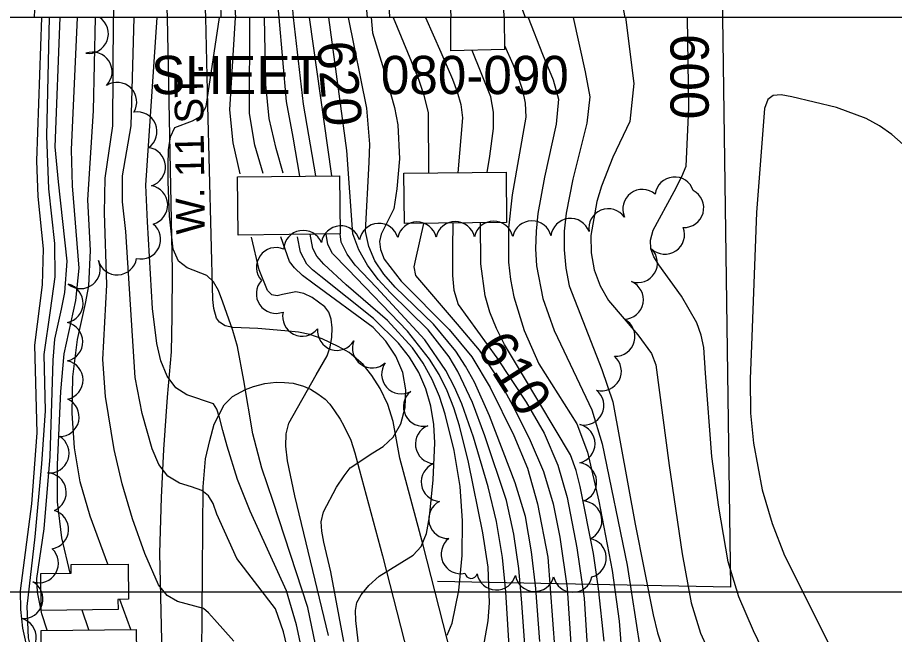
# Model space of a CAD drawing. Extents: x 79600 to 91800, y 75600 to 84400.
# Drawn here: x 87330.3 to 87788.2, y 79677.9 to 80000 of the extents above; entities that cross this region are included whole.
import ezdxf

# ---------------------------------------------------------------- set-up
doc = ezdxf.new("R2010")
doc.units = 0
for name, color, linetype in [('080-090$0$BLDG', 7, 'Continuous'), ('080-090$0$GRID', 7, 'Continuous'), ('080-090$0$INDEX', 7, 'Continuous'), ('080-090$0$INDXLBL', 7, 'Continuous'), ('080-090$0$INTER', 7, 'Continuous'), ('080-090$0$RECREATION', 7, 'Continuous'), ('080-090$0$ROAD', 7, 'Continuous'), ('080-090$0$ROAD-NAME', 7, 'Continuous'), ('080-090$0$TREES', 7, 'Continuous'), ('084-090$0$BLDG', 7, 'Continuous'), ('084-090$0$GRID', 7, 'Continuous'), ('084-090$0$INDEX', 7, 'Continuous'), ('084-090$0$INTER', 7, 'Continuous'), ('084-090$0$RECREATION', 7, 'Continuous'), ('084-090$0$ROAD', 7, 'Continuous'), ('084-090$0$TI_BORDER', 7, 'Continuous'), ('084-090$0$TI_SHEET', 7, 'Continuous')]:
    doc.layers.add(name, color=color, linetype=linetype)

msp = doc.modelspace()

# ---------------------------------------------------------------- linework, layer by layer
at = {"layer": '080-090$0$BLDG'}
msp.add_lwpolyline([(87584.35, 80000), (87584.65, 79983.37), (87556.55, 79982.54), (87556.57, 80000)], dxfattribs=at)
for points in [[(87532.05, 79918.68), (87585.41, 79919.25), (87585.69, 79892.97), (87532.33, 79892.4)], [(87498.78, 79886.99), (87445.5, 79886.42), (87445.17, 79916.83), (87498.45, 79917.4)], [(87342.52, 79709.72), (87358.37, 79709.89), (87358.32, 79714.36), (87388.08, 79714.68), (87388.28, 79696.26), (87382.71, 79696.2), (87382.77, 79690.85), (87342.72, 79690.42)], [(87342.56, 79680.03), (87392.32, 79680.56), (87392.59, 79655.53), (87342.83, 79655)]]:
    msp.add_lwpolyline(points, close=True, dxfattribs=at)
at = {"layer": '080-090$0$GRID'}
msp.add_line((90000, 80000), (85000, 80000), dxfattribs=at)
at = {"layer": '080-090$0$INDEX'}
for points in [[(87335.08, 79671.8), (87333.05, 79681.24), (87331.96, 79690.91), (87331.76, 79700.62), (87337.75, 79746.16), (87340.48, 79783.19), (87339.29, 79828.98), (87343.3, 79860.45), (87343.84, 79879.22), (87341.13, 79906.52), (87340.42, 79925.16), (87343.06, 80000)], [(87443.27, 79674.45), (87433.21, 79685.78), (87430.06, 79689.27), (87427.44, 79691.47), (87413.87, 79695.05), (87408.46, 79698.2), (87403.96, 79703.85), (87396.85, 79720.16), (87390.38, 79738.31), (87384.93, 79756.46), (87380.75, 79774.45), (87376.23, 79802.18), (87374.86, 79821.53), (87376.99, 79860.46), (87375.67, 79897.97), (87376.06, 79916.1), (87379.98, 79943.52), (87380.47, 80000)], [(87458.54, 79918.59), (87454.17, 79933.42), (87451.49, 79949.93), (87451.57, 80000)], [(87598.74, 79623.28), (87593.62, 79694.46), (87591.97, 79712.29), (87589.43, 79730.33), (87585.59, 79747.89), (87574.25, 79781.52), (87567.91, 79798.92), (87560.23, 79815.27), (87555.64, 79822.9), (87544.71, 79837.01), (87525.03, 79856.34), (87518.66, 79863.17), (87513.05, 79870.66), (87508.53, 79878.69), (87505.42, 79887.06), (87502.3, 79930.56), (87492.92, 80000)], [(87730.43, 79646.98), (87714.5, 79679.71), (87706.95, 79697.46), (87701.4, 79715.87), (87696.4, 79744.28), (87692.77, 79770.81), (87689.49, 79814.27), (87688.59, 79827.72), (87687.3, 79834.08), (87684.97, 79840.64), (87677.07, 79854.52), (87665.07, 79870.82), (87662.52, 79875.04), (87661.04, 79879.25), (87660.84, 79883.78), (87662.15, 79888.96), (87673.23, 79909.2), (87677.24, 79917.01), (87679.5, 79922.32), (87680.88, 79952.78), (87680.03, 79999.81)], [(87575.54, 79919.15), (87576.98, 79927.7), (87578.79, 79942.14), (87578.76, 79950.56), (87577.44, 79958.63), (87567.62, 79982.86)], [(87636.61, 79674.44), (87633.7, 79701.96), (87631, 79720.23), (87624.14, 79755.1), (87622.02, 79763.42), (87619.1, 79771.67), (87594.54, 79812.82), (87584.63, 79829.35), (87580.31, 79837.69), (87576.85, 79846.17), (87574.47, 79854.78), (87572.28, 79871.42), (87572.06, 79892.83)], [(87500.66, 79674.16), (87493.92, 79710.55), (87490.28, 79726.15), (87489.11, 79731.79), (87488.89, 79736.69), (87490.12, 79741.93), (87496.92, 79754.84), (87500.8, 79760.69), (87504, 79764.97), (87515.73, 79772.78), (87521.25, 79775.98), (87526.4, 79780.82), (87530.35, 79787.81), (87532.7, 79796.36), (87533.13, 79805.56), (87531.43, 79814.63), (87527.81, 79823.23), (87522.58, 79831.11), (87516.07, 79838.12), (87485.22, 79860.86), (87479.12, 79865.39), (87474.9, 79869.26), (87472.22, 79872.65), (87467.84, 79885.48)]]:
    msp.add_lwpolyline(points, dxfattribs=at)
at = {"layer": '080-090$0$INTER'}
for p, q in [((87494.4, 79917.36), (87482.69, 80000)), ((87389.45, 79680.53), (87383.73, 79696.21)), ((87367.6, 79680.3), (87364.03, 79690.65))]:
    msp.add_line(p, q, dxfattribs=at)
for points in [[(87342.82, 79655.53), (87338.89, 79664.98), (87335.94, 79676.21), (87335.24, 79692.46), (87339.58, 79728.82), (87343.03, 79766.91), (87344.96, 79794.74), (87344.23, 79824.15), (87347.52, 79847.09), (87349.98, 79864.57), (87349.77, 79882.04), (87346.62, 79910.5), (87345.62, 79938.23), (87347.01, 80000)], [(87345.85, 79680.06), (87343.06, 79688.67), (87340.66, 79699.92), (87340.36, 79707.18), (87344.26, 79733.08), (87347.34, 79770.78), (87348.97, 79821.1), (87349.78, 79832.16), (87353.31, 79847.75), (87355.03, 79856.36), (87356.25, 79872.73), (87351.72, 79914.14), (87349.98, 79932.48), (87352.54, 80000)], [(87357.79, 79709.88), (87353.45, 79728.27), (87351.19, 79747.12), (87351.16, 79766.62), (87352.97, 79804.81), (87354.68, 79824.34), (87360.73, 79852.28), (87362.44, 79869.11), (87359.01, 79912.11), (87358.48, 79930.85), (87361.57, 80000)], [(87377.41, 79714.57), (87368.19, 79739.71), (87363.03, 79757.62), (87360.05, 79775.38), (87358.78, 79793.43), (87359.14, 79812.39), (87361.53, 79831.83), (87365.75, 79850.66), (87367.47, 79859.91), (87368.44, 79878.3), (87367.05, 79904.79), (87370.03, 79951.29), (87370.97, 80000)], [(87502.3, 79515.35), (87492.05, 79573.73), (87479.26, 79628.01), (87472.49, 79663.67), (87470.84, 79671.88), (87469.17, 79679.26), (87465.07, 79691.23), (87444.72, 79717.59), (87434.37, 79740.63), (87432.38, 79746.2), (87430.07, 79750.31), (87426.52, 79753.09), (87421.15, 79754.9), (87414.85, 79756.93), (87408.86, 79760.52), (87404.12, 79766.66), (87400.54, 79774.78), (87395.31, 79793.22), (87391.79, 79812.11), (87386.77, 79888.3), (87385.03, 79903.75), (87385.09, 79917.41), (87389.57, 79943.44), (87391.27, 80000)], [(87508.28, 79516.39), (87498.27, 79574.1), (87486.63, 79626.03), (87479.91, 79664.28), (87475.99, 79682.99), (87470.72, 79700.67), (87451.84, 79742.22), (87445.22, 79758.84), (87439.78, 79776.24), (87437.49, 79784.45), (87435.67, 79791.13), (87434.3, 79795.61), (87432.6, 79798.3), (87418.73, 79802.95), (87412.99, 79806.58), (87408.46, 79812.73), (87405.19, 79820.8), (87402.98, 79829.82), (87400.85, 79848.08), (87398.11, 79893.39), (87397.26, 79912.52), (87403.18, 80000)], [(87485.9, 79672.66), (87481.82, 79692.02), (87463.77, 79747.3), (87457.85, 79764.77), (87453.22, 79782.7), (87448.49, 79810.49), (87445.12, 79828.28), (87442.72, 79836.68), (87437.5, 79851.47), (87435.22, 79857.4), (87432.69, 79862.09), (87429.17, 79865.36), (87418.92, 79869.3), (87414.38, 79872.82), (87411.58, 79879.03), (87409.59, 79896.38), (87409.01, 79914.27), (87408.93, 79922.8), (87409.12, 79930.89), (87410.1, 79937.77), (87412.51, 79942.54), (87421.6, 79946.12), (87425.96, 79948.49), (87428.79, 79953.48), (87435.77, 80000)], [(87446.58, 79918.46), (87442.84, 79934.52), (87441.11, 79951.8), (87444.03, 80000)], [(87468.93, 79918.7), (87465.33, 79931.63), (87461.74, 79947.24), (87459.88, 79965.06), (87459.25, 80000)], [(87477.77, 79917.18), (87474.16, 79937.53), (87470.78, 79956.13), (87466.93, 80000)], [(87486.1, 79917.27), (87479.6, 79954.82), (87474.45, 80000)], [(87603.05, 79674.23), (87600.89, 79701.87), (87598.73, 79721.1), (87595.48, 79739.51), (87590.21, 79757.05), (87576.74, 79792.02), (87568.89, 79809.56), (87564.23, 79817.95), (87559.11, 79825.85), (87547.55, 79839.95), (87527.55, 79859.29), (87521.6, 79865.93), (87516.94, 79872.93), (87513.69, 79880.38), (87511.93, 79888.37), (87513.86, 79924.55), (87514.17, 79933.92), (87512.62, 79952.75), (87503.06, 80000)], [(87514.91, 80000), (87515.71, 79991.98), (87522.06, 79970.91), (87527.19, 79952.96), (87528.85, 79944.03), (87529.69, 79926.29), (87528.35, 79910.65), (87526.81, 79900.08), (87521.72, 79890.05), (87520.08, 79886.84), (87519.32, 79883.13), (87519.78, 79878.83), (87521.78, 79873.9), (87530.59, 79862.37), (87555.7, 79837.15), (87567.42, 79822.85), (87577.15, 79806.92), (87589.38, 79781.81), (87596.62, 79764.75), (87601.82, 79746.18), (87607.18, 79718.18), (87612.06, 79652.83)], [(87526.37, 80000), (87536, 79976.89), (87539.43, 79968.4), (87542.52, 79959.5), (87544.71, 79950.29), (87544.82, 79918.82)], [(87543.38, 80000), (87551.34, 79981.85), (87557.39, 79967.79), (87559.89, 79961.13), (87561.7, 79954.58), (87562.63, 79947.61), (87560.2, 79918.98)], [(87596.94, 80000), (87604.32, 79980.91), (87609.89, 79967.44), (87612.73, 79957.31), (87611.59, 79944.34), (87605.5, 79916.73), (87602.03, 79897.7), (87601.04, 79888.4), (87600.72, 79879.3), (87601.2, 79870.42), (87604.64, 79853.29), (87610.48, 79836.62), (87622.18, 79811.99), (87630.08, 79795.22), (87635.48, 79777.43), (87648.55, 79714.15), (87655.34, 79670.18)], [(87620.43, 80000), (87626.77, 79971.58), (87629.12, 79958.61), (87627.51, 79944.85), (87620.3, 79915.61), (87616.76, 79897.9), (87615.75, 79888.41), (87615.66, 79878.79), (87616.53, 79869.23), (87618.34, 79859.9), (87635.34, 79816.31), (87641.11, 79799.34), (87652.86, 79735.47), (87662.23, 79688.09), (87664.45, 79678.75), (87667.43, 79669.73)], [(87647.82, 80000.23), (87652.05, 79965.49), (87649.97, 79945.76), (87641.11, 79927.05), (87635.18, 79912.01), (87632.85, 79903.89), (87629.67, 79886.23), (87629.73, 79877.18), (87631.43, 79868.34), (87634.58, 79859.98), (87638.88, 79852.32), (87654.22, 79834.36), (87661.35, 79824.57), (87663.61, 79818.7), (87670.56, 79766.19), (87677.33, 79720), (87682.09, 79694.34), (87686.85, 79678.6), (87697.82, 79654.51)], [(87584.61, 79985.4), (87588.94, 79975.6), (87591.74, 79968.9), (87594.04, 79962.15), (87595.43, 79955.22), (87595.63, 79947.99), (87588.65, 79907.38), (87586.66, 79890.07), (87586.73, 79872.28), (87587.71, 79863.24), (87589.38, 79854.23), (87594.76, 79836.53), (87602.48, 79819.14), (87622.4, 79787.85), (87627.88, 79773.02), (87633.79, 79747.5), (87640.71, 79711.22), (87644.47, 79684.85), (87647.28, 79648.24)], [(87792.68, 79933.7), (87786.79, 79938.96), (87780.32, 79943.49), (87773.33, 79947.27), (87757.93, 79953.04), (87734.62, 79958.62), (87729.03, 79959.58), (87724.9, 79959.37), (87722.07, 79957.17), (87720.36, 79952.49), (87716.18, 79898.23), (87713.48, 79828.75), (87712.86, 79811.36), (87713.04, 79793.4), (87714.59, 79777.83), (87719.16, 79753.49), (87724.3, 79735.83), (87730.7, 79719.09), (87755.12, 79670.65)], [(87542.32, 79892.51), (87538.03, 79873.88), (87537.18, 79869.91), (87538.17, 79865.31), (87559.86, 79839.9), (87571.32, 79826.33), (87581.18, 79811.31), (87589.95, 79795.34), (87597.95, 79779.12), (87604.93, 79762.9), (87610.05, 79746.09), (87613.43, 79728.66), (87617.27, 79702.02), (87620.37, 79654.58)], [(87557.56, 79892.67), (87557.4, 79879.56), (87557.41, 79865.29), (87558.18, 79857.66), (87560.34, 79850.2), (87580.55, 79822.35), (87595.84, 79799.22), (87605.28, 79782.91), (87612.46, 79766.36), (87617.36, 79749.43), (87622.31, 79723.14), (87626.17, 79696.9), (87629, 79651.94)], [(87492.74, 79677.32), (87475.07, 79750.34), (87471.26, 79768.48), (87470.41, 79776.26), (87470.61, 79782.64), (87471.96, 79788.27), (87486.25, 79813.49), (87491.93, 79823.39), (87493.57, 79828.01), (87494.45, 79833.01), (87494.59, 79838.04), (87494.05, 79842.53), (87492.81, 79846.09), (87490.8, 79848.94), (87484.11, 79853.91), (87479.84, 79855.86), (87475.64, 79856.78), (87468.66, 79855.33), (87465.78, 79854.68), (87463.15, 79855.28), (87460.73, 79857.57), (87456.43, 79868.22), (87452.42, 79885.31)], [(87509.71, 79660.99), (87507.01, 79685.26), (87506.74, 79690.4), (87507.43, 79694.51), (87509.65, 79698.61), (87513.74, 79703.41), (87519.2, 79708.4), (87536.84, 79719.25), (87541.11, 79723.79), (87543.84, 79730.66), (87545.43, 79739.32), (87547.37, 79758.57), (87548.21, 79777.94), (87547.62, 79787.59), (87546.1, 79797.05), (87543.51, 79806.14), (87539.75, 79814.68), (87534.95, 79822.62), (87529.3, 79829.92), (87516.14, 79842.78), (87488.72, 79864.71), (87484.38, 79868.28), (87481.4, 79871.22), (87478.11, 79877.55), (87476.54, 79885.57)], [(87554.69, 79677.6), (87557.26, 79683.81), (87560.77, 79700.81), (87562.4, 79719.2), (87562.61, 79737.17), (87561.39, 79755.09), (87558.33, 79774.01), (87553.66, 79792.97), (87550.58, 79802.12), (87546.77, 79810.98), (87542.06, 79819.48), (87536.54, 79827.5), (87523.54, 79841.77), (87501.92, 79860.45), (87490.17, 79871.26), (87486.63, 79875.4), (87484.45, 79879.49), (87483.15, 79886.82)], [(87572.81, 79666.4), (87576.09, 79685.04), (87576.79, 79694.4), (87575.99, 79712.97), (87573.22, 79731.03), (87565.77, 79767.81), (87561.11, 79786.84), (87558.16, 79796.14), (87554.62, 79805.12), (87550.38, 79813.65), (87545.47, 79821.7), (87533.94, 79836.21), (87502.73, 79868.54), (87494.81, 79876.74), (87492.3, 79881.51), (87491.36, 79886.91)], [(87588.54, 79646.22), (87585.26, 79700.16), (87583.45, 79718.07), (87580.33, 79736.85), (87576.05, 79755), (87568.45, 79780.82), (87562.31, 79798.29), (87558.42, 79807.08), (87553.89, 79815.73), (87543.05, 79831.78), (87517.69, 79859.09), (87506.63, 79870.7), (87502.39, 79876.42), (87499.31, 79882.76), (87498.71, 79886.99)]]:
    msp.add_lwpolyline(points, dxfattribs=at)
at = {"layer": '080-090$0$RECREATION'}
msp.add_lwpolyline([(87698.44, 80000), (87702.61, 79702.58), (87549.58, 79705.53)], dxfattribs=at)
at = {"layer": '080-090$0$ROAD'}
for p, q in [((87408.42, 80000), (87410.34, 79903.15)), ((87429.74, 79954.08), (87428.56, 80000)), ((87432.26, 79852.84), (87429.74, 79954.08)), ((87410.34, 79903.15), (87411.09, 79867.83)), ((87411.09, 79867.83), (87410.84, 79843.83)), ((87432.71, 79848.09), (87432.26, 79852.84)), ((87434.13, 79843.03), (87432.71, 79848.09)), ((87410.84, 79843.83), (87410.44, 79825.41)), ((87435.76, 79840.9), (87434.13, 79843.03)), ((87438.79, 79839.02), (87435.76, 79840.9)), ((87442.68, 79838.1), (87438.79, 79839.02)), ((87455.79, 79837.67), (87442.68, 79838.1)), ((87469.85, 79836.38), (87455.79, 79837.67)), ((87476.96, 79835.81), (87469.85, 79836.38)), ((87482.93, 79834.56), (87476.96, 79835.81)), ((87489.3, 79832.19), (87482.93, 79834.56)), ((87497.72, 79828.23), (87489.3, 79832.19)), ((87503.51, 79825.04), (87497.72, 79828.23)), ((87410.44, 79825.41), (87408.38, 79801.87)), ((87510.78, 79818.87), (87503.51, 79825.04)), ((87515.26, 79813.19), (87510.78, 79818.87)), ((87459.34, 79808.84), (87465.35, 79809.55)), ((87465.35, 79809.55), (87469.68, 79809.45)), ((87469.68, 79809.45), (87474.27, 79809.07)), ((87519.71, 79806.26), (87515.26, 79813.19)), ((87442.58, 79802.1), (87449.36, 79805.72)), ((87449.36, 79805.72), (87453.44, 79807.44)), ((87453.44, 79807.44), (87459.34, 79808.84)), ((87474.27, 79809.07), (87479.68, 79807.56)), ((87479.68, 79807.56), (87483.28, 79805.94)), ((87483.28, 79805.94), (87487.13, 79803.49)), ((87523.71, 79797.93), (87519.71, 79806.26)), ((87408.38, 79801.87), (87406.52, 79774.42)), ((87438.16, 79797.87), (87442.58, 79802.1)), ((87487.13, 79803.49), (87490.84, 79800.75)), ((87490.84, 79800.75), (87493.43, 79798.18)), ((87433.05, 79787.65), (87438.16, 79797.87)), ((87493.43, 79798.18), (87495.87, 79794.64)), ((87526.45, 79789.08), (87523.71, 79797.93)), ((87495.87, 79794.64), (87498.84, 79790.25)), ((87430.63, 79779.19), (87433.05, 79787.65)), ((87498.84, 79790.25), (87500.72, 79786.86)), ((87500.72, 79786.86), (87504.32, 79779.38)), ((87529.92, 79769.91), (87526.45, 79789.08)), ((87428.47, 79769.61), (87430.63, 79779.19)), ((87504.32, 79779.38), (87506.41, 79772.64)), ((87406.52, 79774.42), (87405.27, 79749.33)), ((87506.41, 79772.64), (87508.68, 79764.19)), ((87427.3, 79754.98), (87428.47, 79769.61)), ((87542.13, 79724.59), (87529.92, 79769.91)), ((87508.68, 79764.19), (87520.85, 79719.01)), ((87426.52, 79662.47), (87427.3, 79754.98)), ((87405.27, 79749.33), (87404.35, 79720.32)), ((87557.19, 79665.53), (87542.13, 79724.59)), ((87404.35, 79720.32), (87405.86, 79655.81)), ((87520.85, 79719.01), (87535.88, 79660.06))]:
    msp.add_line(p, q, dxfattribs=at)
at = {"layer": '080-090$0$TREES'}
for centre, radius, start, end in [((87367.46, 79991.5), 10.25, 261.4007, 56.0399), ((87369.44, 79971.73), 10.25, 315.4, 110.0393), ((87382.3, 79955.93), 10.25, 328.2647, 122.9039), ((87392.84, 79940.45), 10.25, 305.5996, 100.2389), ((87397.28, 79921.98), 10.25, 286.7711, 81.4103), ((87673.41, 79906.49), 10.25, 18.1174, 172.7567), ((87398.46, 79902.08), 10.25, 285.3544, 79.9936), ((87656.57, 79900), 10.25, 49.4185, 204.0578), ((87678.34, 79900.63), 10.25, 267.3584, 61.9977), ((87638.82, 79889.94), 10.25, 34.993, 189.6322), ((87394.79, 79884.17), 10.25, 256.8656, 51.5048), ((87519, 79882.29), 10.25, 16.1872, 170.8265), ((87538.87, 79883), 10.25, 13.253, 167.8922), ((87558.87, 79883.2), 10.25, 13.253, 167.8922), ((87578.87, 79883.4), 10.25, 13.253, 167.8922), ((87598.87, 79883.6), 10.25, 13.253, 167.8922), ((87619.03, 79884.85), 10.25, 19.2282, 173.8675), ((87479.46, 79878.6), 10.25, 22.3928, 177.032), ((87499.07, 79880.97), 10.25, 16.7485, 171.3878), ((87668.32, 79886.66), 10.25, 226.7002, 21.3394), ((87465.31, 79869.66), 10.25, 67.5615, 222.2008), ((87654.17, 79871.83), 10.25, 251.3564, 45.9956), ((87382.36, 79875.91), 10.25, 195.6999, 350.3392), ((87363.24, 79868.71), 10.25, 230.9086, 25.5478), ((87354.3, 79850.81), 10.25, 281.3894, 76.0286), ((87465.21, 79855.78), 10.25, 137.0018, 291.6411), ((87646.82, 79852.71), 10.25, 271.964, 66.6033), ((87478.96, 79843.88), 10.25, 166.6237, 321.2629), ((87642.42, 79833.39), 10.25, 267.6965, 62.3357), ((87354.13, 79830.75), 10.25, 282.9755, 77.6147), ((87497.16, 79836.49), 10.25, 174.5402, 329.1795), ((87515.44, 79827.34), 10.25, 157.6283, 312.2675), ((87635.32, 79815.37), 10.25, 254.6814, 49.3206), ((87354.23, 79810.75), 10.25, 282.9755, 77.6147), ((87530.64, 79813.75), 10.25, 144.115, 298.7542), ((87542.08, 79796.84), 10.25, 129.3975, 284.0368), ((87626.21, 79797.49), 10.25, 256.665, 51.3042), ((87352.21, 79791.47), 10.25, 270.4436, 65.0828), ((87548.3, 79777.35), 10.25, 111.3389, 265.9782), ((87621.59, 79777.51), 10.25, 282.6565, 77.2957), ((87346.95, 79772.47), 10.25, 263.9243, 58.5636), ((87551.31, 79757.58), 10.25, 111.3389, 265.9782), ((87622.46, 79757.36), 10.25, 287.6367, 82.276), ((87345.48, 79752.04), 10.25, 293.2405, 87.8798), ((87555.22, 79738.21), 10.25, 116.8719, 271.5111), ((87625.18, 79737.34), 10.25, 293.2174, 87.8567), ((87346.73, 79732.76), 10.25, 279.5428, 74.182), ((87561.74, 79719.84), 10.25, 127.5817, 282.2209), ((87627.47, 79717.82), 10.25, 285.5528, 80.192), ((87341.44, 79715.15), 10.25, 252.3608, 47), ((87567.11, 79710.41), 3.25, 190.3241, 344.9634), ((87580.34, 79711.4), 10.25, 190.3241, 344.9634), ((87600.32, 79710.58), 10.25, 190.3241, 344.9634), ((87333.3, 79696.46), 10.25, 265.9419, 60.5812), ((87620.22, 79710.18), 10.25, 192.7721, 347.4113), ((87329.78, 79676.37), 10.25, 279.5139, 74.1531)]:
    msp.add_arc(centre, radius, start, end, dxfattribs=at)
at = {"layer": '084-090$0$BLDG'}
msp.add_lwpolyline([(87584.35, 80000), (87584.03, 80009.67), (87556.28, 80008.75), (87556.57, 80000)], dxfattribs=at)
at = {"layer": '084-090$0$GRID'}
msp.add_line((90000, 80000), (85000, 80000), dxfattribs=at)
at = {"layer": '084-090$0$INDEX'}
msp.add_lwpolyline([(87380.49, 80000), (87380.29, 80022.78), (87380.52, 80029.71), (87381.29, 80033.72), (87389.78, 80043.28), (87393.03, 80047.86), (87395.72, 80053.06), (87399.92, 80083.91), (87402.5, 80100.56), (87403.82, 80108.24), (87404.9, 80110.83), (87415.89, 80112.24), (87421.65, 80113.46), (87427.7, 80116.44), (87433.49, 80121.73), (87444.26, 80136.35), (87446.77, 80140.03)], dxfattribs=at)
at = {"layer": '084-090$0$INTER'}
msp.add_line((87474.42, 80000), (87472.42, 80021.8), dxfattribs=at)
for points in [[(87436.63, 80000), (87436.37, 80007.66), (87437.2, 80022.23), (87438.66, 80032.81), (87441.32, 80044.32), (87447.48, 80059.68)], [(87444.33, 80000), (87443.59, 80010.23), (87444.06, 80024.72), (87447.49, 80043.63), (87453.88, 80060.01)], [(87339.09, 80000), (87340.31, 80029.42)], [(87647.64, 80000), (87642.92, 80024.89)], [(87466.9, 80000), (87465.17, 80018.6), (87465.05, 80021.7)], [(87513.01, 80000), (87512.39, 80007.66)], [(87524.65, 80000), (87524.32, 80007.44)], [(87595.59, 80000), (87593.15, 80006.52)]]:
    msp.add_lwpolyline(points, dxfattribs=at)
at = {"layer": '084-090$0$RECREATION'}
msp.add_lwpolyline([(89000, 80751.14), (88906.64, 80734.31), (88605.11, 80678.87), (88422.78, 80646.67), (88224.5, 80576.19), (87855.04, 80447.95), (87843.73, 80447.51), (87824.07, 80456.01), (87802.16, 80444.87), (87795.17, 80437.56), (87791.18, 80428.45), (87789.94, 80412.33), (87785.98, 80397.76), (87778.24, 80384.21), (87765.01, 80375.84), (87750.49, 80367.07), (87738.32, 80357.66), (87726.17, 80340.85), (87716.87, 80296.5), (87702.57, 80171.42), (87697.81, 80097.06), (87698.44, 80000)], dxfattribs=at)
at = {"layer": '084-090$0$ROAD'}
for points in [[(87398.09, 80263.6), (87402.7, 80154.58), (87408.42, 80000)], [(87428.56, 80000), (87420.88, 80187.79), (87418.82, 80214.3), (87420.46, 80226), (87421.04, 80243.68), (87420.57, 80262.65)]]:
    msp.add_lwpolyline(points, dxfattribs=at)
at = {"layer": '084-090$0$TI_BORDER'}
msp.add_lwpolyline([(84700, 84300), (91700, 84300), (91700, 79700), (84700, 79700)], close=True, dxfattribs=at)

# ---------------------------------------------------------------- texts
at = {"layer": '080-090$0$INDXLBL'}
for s, rotation, p in [('600', 270, (87671.19, 79991.45)), ('620', 275.0816, (87486.52, 79986.92)), ('610', 302.4815, (87569.48, 79827.8))]:
    msp.add_text(s, height=20, rotation=rotation, dxfattribs=at).set_placement(p)
at = {"layer": '080-090$0$ROAD-NAME'}
msp.add_text('W. 11 ST.', height=15, rotation=90.6771, dxfattribs=at).set_placement((87428.14, 79886.81))
at = {"layer": '084-090$0$TI_SHEET'}
for s, p in [('SHEET', (87400, 79960)), ('080-090', (87520, 79960))]:
    msp.add_text(s, height=20, dxfattribs=at).set_placement(p)

doc.saveas('drawing.dxf')
